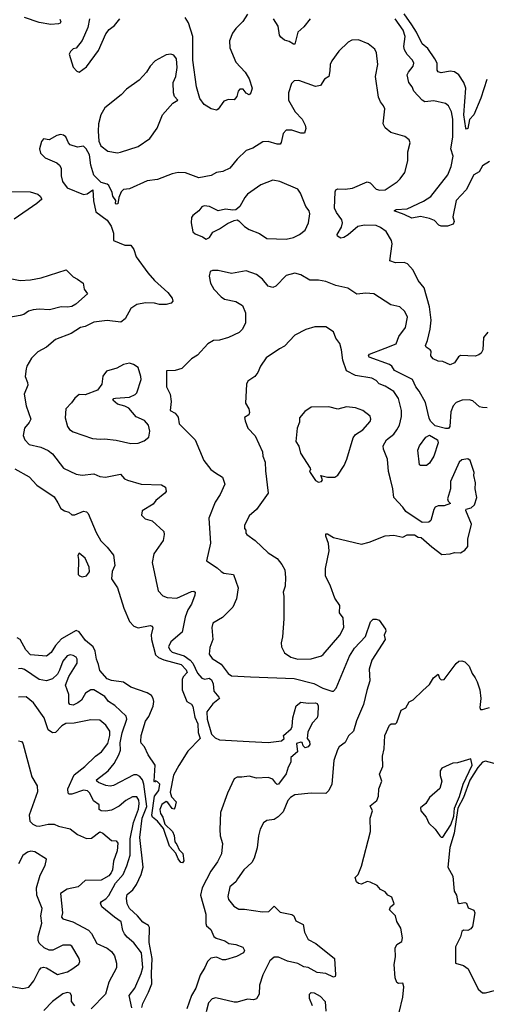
# Model space of a CAD drawing. Extents: x 1954678 to 2060275, y 904822 to 1016299.
# Tile 290 of 467: x 2007473 to 2010630, y 975006 to 981669. Entities that reach past the tile are written whole.
import ezdxf

# ---------------------------------------------------------------- set-up
doc = ezdxf.new("R2010")
doc.units = 0

msp = doc.modelspace()

# ---------------------------------------------------------------- linework, layer by layer
at = {"layer": '0CON20XD'}
for points in [[(2010634.4, 981265), (2010592.1, 981137.9), (2010545.8, 981025.8), (2010515.7, 980994.3), (2010505, 980933.8), (2010495, 980929.2), (2010490.6, 980935), (2010478.3, 981025), (2010492.1, 981205), (2010478.9, 981245), (2010445, 981296.7), (2010415, 981315.3), (2010385, 981320), (2010325, 981309.7), (2010305.4, 981315.4), (2010298.3, 981328.3), (2010296.5, 981375), (2010281.6, 981405), (2010233.3, 981475), (2010196.2, 981506.2), (2010158.6, 981585), (2010125.5, 981635), (2010075, 981709)], [(2007743.7, 981673.7), (2007750.5, 981655), (2007745.6, 981645), (2007735, 981641.1), (2007682.9, 981637.1), (2007605, 981649.6), (2007505.4, 981684.6)], [(2007945.7, 981675.7), (2007933.2, 981616.8), (2007895, 981528.8), (2007853.8, 981476.2), (2007835, 981471.2), (2007816.2, 981455), (2007808, 981435), (2007835, 981347.5), (2007860.5, 981320.5), (2007875, 981313.3)], [(2007875, 981313.3), (2007925, 981351.2), (2008005, 981461.2), (2008055, 981573.3), (2008078.3, 981601.7), (2008115, 981630), (2008150, 981675)], [(2009015, 981705.8), (2008982.7, 981657.3), (2008935, 981610), (2008913.1, 981576.9), (2008893.2, 981525), (2008895, 981478.8), (2008935, 981382.5), (2008998.1, 981315), (2009025, 981269.2), (2009045.5, 981205.5), (2009037.5, 981175), (2009025, 981161.2), (2009005, 981172), (2008985, 981198), (2008961.7, 981198.3), (2008951.2, 981185), (2008941.4, 981148.6), (2008924.1, 981125.9), (2008885, 981129.2), (2008855, 981117.5), (2008816.6, 981063.4), (2008805, 981057.3), (2008768.9, 981065), (2008721.8, 981095), (2008692.5, 981135), (2008668.5, 981215), (2008644.3, 981395), (2008645.2, 981555.2), (2008615, 981648.8), (2008592, 981685)], [(2009437.1, 981675), (2009395, 981620), (2009355.6, 981585), (2009335, 981503.8), (2009325, 981502.5), (2009295, 981521.4), (2009265, 981531.4), (2009240.6, 981550.6), (2009231.4, 981565), (2009222.2, 981625), (2009189.2, 981675)], [(2010650.6, 980709.4), (2010605, 980680.8), (2010580.9, 980639.1), (2010545, 980618.8), (2010492.9, 980517.1), (2010425.3, 980445), (2010404.2, 980335), (2010412.4, 980302.4), (2010405.6, 980285), (2010368.1, 980271.9), (2010325, 980272.1), (2010309.5, 980279.5), (2010279.5, 980309.5), (2010245.9, 980324.1), (2010185, 980336.5), (2010125, 980327.1), (2010075, 980350.5), (2010007.5, 980375), (2010020, 980385), (2010095, 980390), (2010205, 980441.5), (2010255, 980472.2), (2010370.7, 980619.3), (2010392.7, 980675), (2010405.5, 980744.5), (2010390.4, 980795), (2010404, 980875), (2010402.9, 980995), (2010394.6, 981045), (2010375, 981085.7), (2010355, 981102.2), (2010275, 981120.6), (2010213.1, 981113.1), (2010195, 981124.4), (2010138.9, 981185), (2010128.6, 981215), (2010105.5, 981245), (2010095.6, 981295), (2010102.5, 981315), (2010135.6, 981355), (2010140, 981375), (2010131.1, 981395), (2010093.9, 981433.9), (2010075.4, 981465), (2010071.8, 981488.2), (2010081, 981555), (2010068.6, 981598.6), (2010012.5, 981675)], [(2010640.8, 979555), (2010610.9, 979519.1), (2010605.6, 979435), (2010595, 979413.3), (2010579.7, 979400.3), (2010555, 979391.2), (2010455, 979396.2), (2010442.7, 979387.3), (2010415, 979346.2), (2010385, 979334.3), (2010335.7, 979355.7), (2010305, 979358), (2010270, 979375), (2010253.8, 979395), (2010256, 979425), (2010251.2, 979435), (2010223.2, 979453.2), (2010217.8, 979465), (2010232.4, 979497.6), (2010251.2, 979575), (2010256.2, 979635), (2010245.5, 979725), (2010210, 979855), (2010168.5, 979905), (2010134.3, 979975), (2010096.4, 980016.4), (2010075, 980025.6), (2010015.9, 980024.1), (2009977.9, 980037.9), (2009992.1, 980152.1), (2009988, 980175), (2009951.9, 980235), (2009915, 980263.8), (2009885, 980276.5), (2009805, 980277.8), (2009760.5, 980269.5), (2009695, 980213.5), (2009665, 980195.8), (2009645, 980191.2), (2009623.3, 980205), (2009620.8, 980215), (2009650.5, 980265), (2009657.1, 980295), (2009653.1, 980315), (2009615.4, 980365), (2009603.5, 980393.5), (2009606.7, 980505), (2009612.3, 980517.7), (2009625, 980525.6), (2009675, 980521.8), (2009725, 980528.9), (2009825, 980572.2), (2009845, 980564.3), (2009885, 980523.3), (2009910, 980515), (2009945, 980517.5), (2010027.9, 980572.1), (2010047.9, 980592.1), (2010079.2, 980635), (2010100, 980715), (2010098, 980775), (2010113.8, 980835), (2010108.8, 980855), (2010078.7, 980878.7), (2009985, 980906), (2009945, 980936.2), (2009932.2, 980965), (2009942.5, 981065), (2009935, 981086), (2009913.8, 981113.8), (2009900, 981145), (2009880.6, 981285), (2009895.8, 981365), (2009887.5, 981445), (2009875, 981468.8), (2009830, 981505), (2009765, 981533.8), (2009719.5, 981530.5), (2009695, 981516.2), (2009632.8, 981457.2), (2009585, 981391.2), (2009572.5, 981365), (2009572.3, 981322.3), (2009564.2, 981285.8), (2009534.3, 981265.7), (2009507.3, 981222.7), (2009475, 981218), (2009362.3, 981257.7), (2009330, 981255), (2009312.3, 981237.7), (2009290.8, 981175), (2009290.8, 981125), (2009336.7, 981045), (2009383.5, 980995), (2009404.5, 980955), (2009408.3, 980931.7), (2009398.8, 980901.2), (2009375, 980900.6), (2009315, 980921.5), (2009275, 980920.6), (2009255, 980900), (2009242.3, 980837.7), (2009235, 980826.7), (2009215, 980825.8), (2009155, 980844.4), (2009117.9, 980842.1), (2009049.3, 980800.7), (2009005, 980784), (2008944, 980725), (2008893.8, 980665), (2008848.3, 980641.7), (2008805, 980634.5), (2008768.8, 980615), (2008685, 980598.1), (2008595, 980632.9), (2008545, 980634.4), (2008505, 980626.4), (2008405, 980587.3), (2008335, 980578.1), (2008215.8, 980524.2), (2008175, 980520), (2008158.8, 980505), (2008142.5, 980465), (2008137, 980423), (2008125, 980420), (2008120, 980425), (2008122.5, 980445), (2008104.1, 980474.1), (2008099.5, 980499.5), (2008075, 980547.5), (2008065, 980556.7), (2008025, 980567.5), (2007975, 980616.7), (2007954.2, 980685), (2007944.1, 980754.1), (2007922.5, 980795), (2007905, 980812.5), (2007865, 980806.7), (2007815, 980823.3), (2007802, 980835), (2007785.6, 980875.6), (2007768.3, 980888.3), (2007748.3, 980891.7), (2007725, 980886), (2007673, 980857), (2007635, 980862.5), (2007620, 980845), (2007607.5, 980795), (2007613.3, 980765), (2007646.2, 980735), (2007725, 980699.4), (2007742.5, 980685), (2007752.5, 980665), (2007753.2, 980613.2), (2007761.4, 980575), (2007795, 980530.8), (2007905, 980485.8), (2007929.1, 980490.9), (2007968, 980518), (2007973, 980443), (2007988.3, 980368.3), (2008065, 980313.3), (2008092.7, 980272.7), (2008108, 980225), (2008106.7, 980175), (2008185, 980144.3), (2008225, 980143.8), (2008246, 980115), (2008260, 980065), (2008339.2, 979955), (2008385, 979904.3), (2008475, 979823.1), (2008504.3, 979785), (2008510, 979765), (2008498.2, 979751.8), (2008465, 979741.4), (2008418.3, 979741.7), (2008385, 979750), (2008325, 979752.2), (2008265, 979740.9), (2008224.4, 979715), (2008185.4, 979644.6), (2008156.9, 979623.1), (2008065, 979633.1), (2007975, 979621.8), (2007915, 979591.8), (2007883.8, 979585), (2007821.2, 979545), (2007715, 979505.8), (2007655, 979454), (2007595, 979422.5), (2007552.1, 979377.9), (2007521.2, 979325), (2007517, 979307), (2007510, 979255), (2007526.2, 979215), (2007528, 979195), (2007502, 979135), (2007515.8, 979055), (2007547.5, 978965), (2007537.5, 978942.5), (2007505, 978903.8), (2007496.5, 978855), (2007506.7, 978825), (2007535.8, 978795), (2007615, 978776.9), (2007665, 978754.4), (2007695, 978731.4), (2007770, 978635), (2007855, 978593.3), (2007895, 978586.5), (2007975, 978596.4), (2008015, 978578.6), (2008053.3, 978573.3), (2008155, 978593.3), (2008182.4, 978562.4), (2008202.3, 978552.3), (2008295, 978526.7), (2008432.1, 978522.1), (2008458.8, 978505), (2008463, 978477), (2008455.9, 978464.1), (2008395, 978416), (2008375, 978390.8), (2008302.5, 978345), (2008297.5, 978315), (2008322, 978292), (2008368.8, 978278.8), (2008448.6, 978205), (2008450.8, 978185), (2008442.5, 978145), (2008379.4, 978055), (2008370, 977995), (2008409.2, 977805), (2008440.9, 977770.9), (2008471.7, 977758.3)], [(2008135, 980767.1), (2008155, 980771.9), (2008275, 980810.9), (2008354.3, 980865), (2008402.9, 980935), (2008438, 981025), (2008508, 981105), (2008543.3, 981125), (2008519.7, 981149.7), (2008513.6, 981173.6), (2008511.2, 981245), (2008528.5, 981285), (2008537.9, 981345), (2008533.7, 981403.7), (2008515, 981429.4), (2008495, 981435.6), (2008465, 981431.4), (2008389.4, 981390.6), (2008354.6, 981355.4), (2008330, 981315), (2008280.9, 981259.1), (2008195, 981198.6), (2008158.4, 981161.6), (2008048.1, 981071.9), (2008021.8, 981025), (2008006.7, 980965), (2008002.8, 980915), (2008007.9, 980847.9), (2008022, 980815), (2008070, 980780), (2008135, 980767.1)], [(2008735, 980183.3), (2008757.5, 980195), (2008779.3, 980230.7), (2008825, 980253.3), (2008879.3, 980290.7), (2008925, 980311.2), (2008945, 980313.8), (2008955, 980308.8), (2008995, 980270.6), (2009025, 980249.2), (2009095, 980222.9), (2009145, 980187.5), (2009275, 980184.6), (2009324.7, 980195.3), (2009365, 980215.6), (2009404.3, 980245), (2009427.5, 980295), (2009436.7, 980355), (2009431.9, 980375), (2009409.4, 980405), (2009372.9, 980495), (2009355, 980521.2), (2009234.1, 980574.1), (2009185, 980584), (2009105, 980550.6), (2009015, 980488.6), (2008995.6, 980465), (2008963.3, 980405), (2008935, 980383.3), (2008915, 980380), (2008866.4, 980386.4), (2008815, 980376.7), (2008757.5, 980405), (2008720.5, 980409.5), (2008705, 980403.3), (2008683.9, 980376.1), (2008643.3, 980345), (2008635, 980330), (2008632.5, 980295), (2008644.5, 980234.5), (2008659.1, 980219.1), (2008710.7, 980200.7), (2008735, 980183.3)], [(2007405, 980505.6), (2007543.2, 980503.2), (2007595, 980488.6), (2007612, 980475), (2007623.3, 980455), (2007589.2, 980425), (2007435, 980318.5)], [(2007355, 979929.2), (2007475, 979903.6), (2007545, 979907.8), (2007618.3, 979921.7), (2007787.1, 979977.1), (2007835, 979928), (2007865, 979914), (2007902.5, 979885), (2007908.8, 979845), (2007931.2, 979815), (2007853.5, 979745), (2007825, 979728.6), (2007796.4, 979723.6), (2007754, 979726), (2007675, 979705.9), (2007605, 979709.4), (2007563.3, 979705), (2007533.1, 979696.9), (2007501.2, 979675), (2007475, 979666.5), (2007385, 979651.8)], [(2009944.7, 979445.3), (2010020, 979475), (2010039.2, 979525), (2010084.3, 979585), (2010096.7, 979655), (2010079.2, 979695), (2010044.2, 979725), (2009985, 979740.5), (2009870, 979815), (2009815, 979819.1), (2009755, 979810.8), (2009692.3, 979852.3), (2009611.1, 979871.1), (2009545, 979897.8), (2009495, 979906.9), (2009435, 979905.6), (2009375, 979942.5), (2009335, 979954.2), (2009275, 979938), (2009205, 979866.2), (2009185, 979856), (2009155, 979866), (2009115, 979912.5), (2009075, 979944.3), (2009005, 979969.5), (2008905, 979952), (2008815, 979972.5), (2008778.3, 979971.7), (2008762.5, 979965), (2008754.1, 979934.1), (2008764, 979885), (2008786.2, 979845), (2008835, 979792.9), (2008857.6, 979777.6), (2008935, 979762.9), (2008980.8, 979735), (2009000, 979685), (2009001.1, 979615), (2008977.8, 979572.2), (2008956.8, 979553.2), (2008885, 979517.5), (2008825, 979500), (2008785, 979498.8), (2008745, 979476.2), (2008675, 979398.8), (2008636.1, 979373.9), (2008570.7, 979309.3), (2008525, 979296.2), (2008467, 979293), (2008466.2, 979185), (2008490, 979135), (2008496.7, 979085), (2008490, 979025), (2008525.9, 979005.9), (2008545, 978980), (2008552, 978935), (2008660, 978825), (2008719.2, 978685), (2008766.2, 978625), (2008798.3, 978601.7), (2008845, 978573.3), (2008860.8, 978525), (2008829.1, 978455), (2008795.5, 978405), (2008753.1, 978295), (2008763, 978127), (2008737, 978007), (2008809.1, 977959.1), (2008835, 977933.8), (2008855, 977924.2), (2008918.8, 977915), (2008950.5, 977825), (2008940.2, 977749.8), (2008915.5, 977694.5), (2008845, 977624.2), (2008779.2, 977585), (2008772, 977555), (2008779.2, 977475), (2008758.8, 977421.2), (2008755.6, 977375), (2008774.3, 977345), (2008835, 977307.5), (2008884.2, 977245), (2008905, 977227.8), (2009035, 977222.8), (2009330.6, 977210.6), (2009462.4, 977177.6), (2009525, 977145.9), (2009585, 977124.3), (2009595, 977125.6), (2009613.5, 977145), (2009705, 977362.9), (2009738.9, 977415), (2009811.9, 977495), (2009846.7, 977595), (2009865, 977612.5), (2009885, 977613.3), (2009906.2, 977605), (2009947.5, 977545), (2009949.3, 977530.7), (2009940, 977505), (2009946, 977475), (2009855.4, 977334.6), (2009837.7, 977275), (2009842.2, 977195), (2009821.6, 977128.4), (2009800, 977035), (2009752.4, 976925), (2009731.9, 976855), (2009698.3, 976821.7), (2009675, 976776.7), (2009635, 976747.5), (2009622.7, 976727.3), (2009598, 976655), (2009584.2, 976495.8), (2009565, 976452.5), (2009545, 976433.3), (2009445, 976435.4), (2009335, 976424.3), (2009304.7, 976405), (2009286.7, 976385), (2009255, 976309.2), (2009221.4, 976275), (2009195, 976255.5), (2009145, 976249.5), (2009122.9, 976235), (2009099.8, 976190.2), (2009088.2, 976145), (2009080.5, 976065), (2009059.4, 975995), (2009042.9, 975965), (2008989.2, 975915), (2008946.9, 975855), (2008935, 975834.3), (2008895, 975801.2), (2008881.4, 975735), (2008886, 975715), (2008920.9, 975670.9), (2008955, 975650), (2008995, 975650.8), (2009115, 975631.1), (2009159.2, 975635), (2009195, 975669.6), (2009235, 975628.9), (2009314.6, 975614.6), (2009326.7, 975605), (2009341.7, 975571.7), (2009391.9, 975545), (2009398.8, 975495), (2009424.1, 975444.1), (2009477.1, 975417.1), (2009603.3, 975315), (2009610, 975205), (2009606.9, 975193.1), (2009595, 975190), (2009544.7, 975214.7), (2009485, 975222.2), (2009425, 975254.5), (2009395, 975259.1), (2009355, 975281.1), (2009285, 975298.7), (2009225, 975325.5), (2009195, 975324.5), (2009165, 975300), (2009116.9, 975205), (2009094.5, 975135), (2009093.5, 975075), (2009075, 975043.3), (2009055, 975036.5), (2009015, 975041.4), (2008945, 975020.8), (2008925, 975020.8), (2008799.5, 975050.5), (2008775, 975043.8), (2008750.6, 975015), (2008734.2, 974955)], [(2009355, 977342), (2009445, 977342.9), (2009515, 977364), (2009527, 977373), (2009640, 977505), (2009666.7, 977555), (2009661.3, 977621.3), (2009636.9, 977655), (2009638.6, 977705), (2009604.2, 977755), (2009576.7, 977835), (2009541.9, 977905), (2009542.9, 977955), (2009567.5, 978075), (2009562.5, 978125), (2009543.3, 978175), (2009545, 978190), (2009555, 978190), (2009595, 978164), (2009785, 978120), (2009837.3, 978132.7), (2009945, 978176.7), (2010005, 978180), (2010065, 978166.7), (2010095, 978183.3), (2010145, 978182.5), (2010168.3, 978168.3), (2010190, 978165), (2010260.7, 978100.7), (2010329.5, 978049.5), (2010386.1, 978053.9), (2010415, 978063.3), (2010455, 978060.8), (2010485, 978080), (2010504.2, 978105), (2010505.7, 978154.3), (2010530, 978255), (2010491.7, 978348.3), (2010494.4, 978355.6), (2010526.7, 978365), (2010550, 978385), (2010566.7, 978435), (2010553.8, 978495), (2010556, 978535), (2010546.2, 978585), (2010548, 978605), (2010521.2, 978685), (2010505, 978696.2), (2010465, 978690), (2010446, 978675), (2010387.5, 978545), (2010386.9, 978495), (2010367.5, 978427.5), (2010371.9, 978411.9), (2010387.5, 978395), (2010345, 978378.9), (2010305, 978380), (2010285, 978369.2), (2010275.7, 978355), (2010255, 978280), (2010241.7, 978268.3), (2010195, 978266.7), (2010085, 978340), (2010065, 978370), (2010004, 978435), (2009997.5, 978495), (2009980.8, 978559.2), (2009967.6, 978612.4), (2009961.9, 978695), (2009935, 978763.3), (2009932.5, 978785), (2009954.6, 978825), (2010003.3, 978865), (2010025, 978894.3), (2010043.5, 978925), (2010056.9, 978983.1), (2010056.5, 979025), (2010036.9, 979105), (2010004.1, 979154.1), (2009945, 979190), (2009905.8, 979205), (2009885, 979226.7), (2009855, 979243.9), (2009745, 979260.6), (2009683, 979293), (2009658.8, 979365), (2009650.6, 979435), (2009638, 979478), (2009612, 979515), (2009595, 979556.7), (2009545, 979590), (2009470.5, 979589.5), (2009408.3, 979571.7), (2009335, 979534), (2009265, 979459.2), (2009231.7, 979441.7), (2009139.4, 979380.6), (2009102.9, 979325), (2009085, 979280.8), (2009064, 979255), (2009017.3, 979222.7), (2009007.3, 979202.7), (2009000, 979075), (2009022.5, 979035), (2009028.3, 979011.7), (2009023.3, 978995), (2008994.1, 978975.9), (2008997.5, 978955), (2009015.8, 978905), (2009065, 978853.3), (2009116, 978745), (2009117.5, 978715), (2009134.4, 978675), (2009135.7, 978615), (2009154.1, 978465.9), (2009075, 978353.3), (2009025, 978312.5), (2008994.3, 978245.7), (2008993.8, 978225), (2009002.5, 978215), (2009003.3, 978195), (2009010, 978185), (2009066.7, 978145), (2009155, 978061.2), (2009215, 978022), (2009246.7, 977983.3), (2009267.8, 977945), (2009271.9, 977895), (2009269.2, 977835), (2009256, 977795), (2009260.8, 977765), (2009259.2, 977615), (2009251.7, 977491.7), (2009241.7, 977451.7), (2009243.8, 977425), (2009264.3, 977384.3), (2009307.5, 977355), (2009355, 977342)], [(2010635, 979041.9), (2010604.4, 979044.4), (2010585, 979050), (2010538.7, 979088.7), (2010515, 979097.1), (2010465.6, 979094.4), (2010425, 979079.5), (2010405, 979055.8), (2010391.1, 979015), (2010382.5, 978915), (2010375, 978903.1), (2010355, 978902.1), (2010285, 978920), (2010253.2, 978953.2), (2010243.1, 978973.1), (2010217.9, 979077.9), (2010176.4, 979155), (2010153.7, 979183.7), (2010130, 979235), (2010009.2, 979295), (2009991.5, 979325), (2009975.6, 979335), (2009836.7, 979385), (2009834, 979395), (2009840, 979405), (2009944.7, 979445.3)], [(2008225, 978801.8), (2008275, 978804.4), (2008315, 978818), (2008345.5, 978844.5), (2008352.5, 978885), (2008343.8, 978925), (2008316.9, 978956.9), (2008260.5, 978980.5), (2008210.3, 979040.3), (2008185, 979054), (2008135, 979067.5), (2008103.3, 979095), (2008110, 979105), (2008121.7, 979108.3), (2008215, 979113.8), (2008255, 979133.3), (2008266, 979145), (2008293.8, 979235), (2008292, 979255), (2008273.8, 979315), (2008243.8, 979335), (2008215.9, 979344.1), (2008174.2, 979335.8), (2008130, 979310), (2008059.5, 979290.5), (2008035, 979257.5), (2008027.9, 979202.1), (2007998.3, 979161.7), (2007915, 979130), (2007875, 979133.3), (2007845, 979107.5), (2007824, 979076), (2007784.3, 979035), (2007780, 978975), (2007796, 978915), (2007808.8, 978895), (2007835, 978880), (2007965, 978835.7), (2008020, 978830), (2008047.4, 978832.6), (2008125, 978824.7), (2008225, 978801.8)], [(2009495, 978540), (2009515, 978543.3), (2009522.5, 978555), (2009510, 978585), (2009555, 978573.8), (2009605, 978573.3), (2009625, 978587.5), (2009668.3, 978651.7), (2009686.7, 978695), (2009729.5, 978840.5), (2009745, 978862.5), (2009795, 978893.3), (2009845, 978950), (2009849.2, 978965), (2009844.3, 978985), (2009795.4, 979025.4), (2009745, 979042), (2009685, 979048.8), (2009625, 979033.3), (2009565, 979048.8), (2009445, 979047.5), (2009402.3, 979017.7), (2009366.7, 978975), (2009366.2, 978945), (2009351.2, 978905), (2009342, 978815), (2009362.5, 978782.5), (2009372.5, 978735), (2009437.5, 978635), (2009440, 978625), (2009433.3, 978616.7), (2009437.5, 978605), (2009475, 978551.2), (2009495, 978540)], [(2010185, 978651.2), (2010177.5, 978657.5), (2010166.7, 978755), (2010178.9, 978785), (2010220.9, 978845), (2010245, 978856.8), (2010299.2, 978825), (2010303.8, 978805), (2010275, 978714.3), (2010245, 978667.5), (2010225, 978652.5), (2010185, 978651.2)], [(2007440.5, 978630.5), (2007538, 978575), (2007589.1, 978519.1), (2007705, 978441.2), (2007730.5, 978400.5), (2007751.7, 978361.7), (2007775.6, 978345.6), (2007805, 978336), (2007825, 978317.5), (2007845, 978318.6), (2007905, 978343.1), (2007925, 978338.6), (2007935, 978328), (2007989.3, 978199.3), (2008021.8, 978141.8), (2008065, 978100.6), (2008108.6, 978045), (2008115.8, 977975), (2008098, 977935), (2008092.9, 977885), (2008135.3, 977825.3), (2008176.9, 977686.9), (2008215, 977596.7), (2008244.4, 977565), (2008275, 977554.6), (2008355, 977568.9), (2008370, 977565), (2008374.2, 977554.2), (2008363.5, 977506.5), (2008364.1, 977475), (2008391.5, 977371.5), (2008413.1, 977353.1), (2008447.2, 977337.2), (2008565, 977306), (2008599.4, 977269.4), (2008605, 977250.6), (2008578.3, 977221.7), (2008571.4, 977205), (2008572.8, 977135), (2008604.3, 977054.3), (2008635, 977036), (2008645, 977021.1), (2008658.8, 976948.8), (2008678.4, 976905), (2008681.5, 976845), (2008694.3, 976805), (2008611.6, 976718.4), (2008548.5, 976621.5), (2008514.4, 976555.6), (2008491.7, 976441.7), (2008499.5, 976409.5), (2008530.6, 976375), (2008523.6, 976336.4), (2008515, 976327.5), (2008505, 976330), (2008475, 976372.5), (2008465, 976377.5), (2008435, 976357.5), (2008421.5, 976325), (2008425, 976296.2), (2008441.2, 976271.2), (2008453.8, 976223.8), (2008507.3, 976175), (2008518.8, 976148.8), (2008521.8, 976105), (2008537.1, 976087.1), (2008551.1, 976051.1), (2008575.9, 976025.9), (2008582.5, 975977.5), (2008575, 975963.8), (2008564, 975965), (2008545, 975991.2), (2008529.7, 976029.7), (2008487.5, 976075), (2008446.2, 976196.2), (2008405, 976244.3), (2008371.7, 976271.7), (2008367.8, 976285), (2008385.3, 976414.7), (2008415, 976453.8), (2008420, 976495), (2008405, 976512.5), (2008392.5, 976517.5), (2008385, 976510), (2008382.5, 976515), (2008390, 976625), (2008341.2, 976695), (2008317.7, 976747.7), (2008295, 976772.5), (2008292, 976785), (2008293.8, 976825), (2008325, 976922.5), (2008346.8, 976953.2), (2008376.3, 977023.7), (2008380.6, 977055), (2008375.6, 977075), (2008364.3, 977095), (2008335, 977114.5), (2008225, 977152.5), (2008175, 977185.4), (2008095, 977197.9), (2008065, 977208.2), (2008014.3, 977265), (2008005.5, 977305.5), (2007992.1, 977342.1), (2007983.9, 977395), (2007970, 977425), (2007917.8, 977467.8), (2007875, 977525.8), (2007855, 977535.3), (2007755, 977479), (2007715.2, 977435), (2007685, 977387.1), (2007655, 977361.8), (2007545, 977372), (2007515, 977404.6), (2007475.2, 977475.2), (2007455, 977485.2)], [(2007895, 977898.6), (2007925, 977904.4), (2007945, 977932.5), (2007943.3, 977965), (2007915.5, 978025.5), (2007875, 978060), (2007866.4, 978043.6), (2007870.8, 978015), (2007868, 977915), (2007876.7, 977905), (2007895, 977898.6)], [(2008471.7, 977758.3), (2008535, 977754.6), (2008635, 977800.6), (2008651.2, 977801.2), (2008660, 977795), (2008658.1, 977775), (2008635, 977714), (2008610.7, 977675), (2008592.7, 977625), (2008571.1, 977525), (2008495, 977458.6), (2008480, 977425), (2008487.9, 977405), (2008505, 977388.9), (2008585, 977363.5), (2008627, 977335), (2008644, 977314), (2008675, 977247.9), (2008705, 977212.5), (2008725, 977206.2), (2008755, 977214), (2008771.7, 977201.7), (2008781.4, 977175), (2008785.7, 977125), (2008821.2, 977085), (2008823.8, 977075), (2008780, 977040), (2008740, 976985), (2008742.3, 976935), (2008771.2, 976835), (2008795, 976809.7), (2008825, 976795.9), (2009025.4, 976785.4), (2009155, 976778.5), (2009245, 976790), (2009262.5, 976805), (2009256.7, 976825), (2009309.3, 976870.7), (2009317.5, 976885), (2009321.2, 976945), (2009343.3, 977025), (2009375, 977050), (2009425, 977042.9), (2009475, 977045.3), (2009485, 977040.6), (2009492.2, 977025), (2009491.1, 976965), (2009485, 976944.2), (2009452.6, 976907.4), (2009423.1, 976846.9), (2009418, 976805), (2009434.5, 976784.5), (2009435.3, 976765), (2009425, 976747.5), (2009405, 976742), (2009391.9, 976755), (2009385, 976777.5), (2009375, 976780), (2009345, 976770), (2009353.6, 976715), (2009306.7, 976675), (2009307.5, 976645), (2009289.1, 976610.9), (2009275, 976566.2), (2009225, 976496), (2009215, 976494.3), (2009205, 976502), (2009185, 976530), (2009155, 976540), (2009075, 976536), (2009025, 976550), (2008975, 976542), (2008945, 976544), (2008925, 976532), (2008878.2, 976435), (2008832.6, 976305), (2008828, 976188), (2008829.5, 976145), (2008844, 976095), (2008838.8, 976025), (2008810.3, 975969.7), (2008765, 975906.8), (2008708.3, 975795), (2008697, 975745), (2008733.3, 975616.7), (2008731.7, 975551.7), (2008737.9, 975537.9), (2008765, 975512), (2008787.5, 975465), (2008803.1, 975453.1), (2008860, 975435), (2008887, 975417), (2008935, 975409.5), (2008982.7, 975392.7), (2008995, 975370), (2008986.2, 975355), (2008940.5, 975329.5), (2008865, 975307.3), (2008845, 975307.1), (2008805, 975325.4), (2008765, 975317.1), (2008743.4, 975296.6), (2008726.1, 975253.9), (2008695, 975202.5), (2008664.5, 975115.5), (2008634.5, 975065.5), (2008603.9, 974975)], [(2008298.3, 974985), (2008305, 975011.6), (2008345, 975089.1), (2008366, 975145), (2008364.4, 975214.4), (2008369.1, 975315), (2008348.7, 975425), (2008351.6, 975525), (2008345, 975538.5), (2008305, 975562.7), (2008270.8, 975605), (2008215.4, 975655), (2008200.4, 975685), (2008195.6, 975725), (2008200.2, 975749.8), (2008239.1, 975780.9), (2008264.1, 975815.9), (2008294.2, 975885), (2008308.4, 975935), (2008285.4, 976135), (2008301.4, 976265), (2008333.9, 976345), (2008312, 976495), (2008303, 976525), (2008286.8, 976546.8), (2008265, 976557.8), (2008245, 976559.3), (2008107.6, 976487.6), (2008085, 976482.7), (2008055, 976486.4), (2008005, 976507.5), (2007994.5, 976515), (2007993.5, 976525), (2008071.8, 976585), (2008111.8, 976635), (2008142.7, 976695), (2008154.4, 976725.6), (2008153.1, 976775), (2008166.5, 976843.5), (2008196.8, 976935), (2008193.6, 976955), (2008117.3, 977027.3), (2008073.1, 977055), (2008048.7, 977088.7), (2007975, 977134.4), (2007955, 977134.4), (2007918.5, 977111.5), (2007890, 977065), (2007865.5, 977045), (2007835, 977030.9), (2007811.5, 977035), (2007804.5, 977045), (2007805, 977102.5), (2007782.2, 977165), (2007805.5, 977225), (2007861.1, 977315), (2007861.4, 977341.4), (2007853.8, 977355), (2007835, 977365.7), (2007815, 977370), (2007795, 977364.3), (2007765, 977327.1), (2007743.1, 977266.9), (2007729.3, 977240.7), (2007695, 977208.5), (2007655, 977193.9), (2007605, 977204.6), (2007505, 977271.5), (2007485, 977279.1), (2007465, 977275.5)], [(2010039.4, 974950.6), (2010065.4, 975055), (2010071.2, 975125), (2010065, 975150), (2010035, 975146.7), (2010025, 975153.3), (2010013.8, 975185), (2010006, 975275), (2010016.1, 975326.1), (2010012.5, 975385), (2010025, 975411.2), (2010058.3, 975431.7), (2010063.1, 975455), (2010050.9, 975520.9), (2010025.4, 975565.4), (2010015.5, 975605.5), (2009975.8, 975645), (2009981.2, 975665), (2010007.1, 975685), (2009991.7, 975731.7), (2009963.9, 975743.9), (2009945, 975767.5), (2009915, 975782.5), (2009890.7, 975810.7), (2009845, 975833.3), (2009825, 975836.7), (2009785, 975820), (2009765, 975822.5), (2009752.5, 975835), (2009742.5, 975865), (2009763.3, 975885), (2009785, 975940), (2009846.2, 976175), (2009843.3, 976265), (2009860, 976315), (2009845, 976350), (2009890, 976385), (2009900, 976415), (2009903.3, 976465), (2009923.8, 976515), (2009907.3, 976562.7), (2009930, 976615), (2009926.7, 976685), (2009939.2, 976735), (2009944, 976825), (2009976.1, 976893.9), (2009987, 976903), (2010015, 976903.3), (2010025, 976912.5), (2010055, 976997.5), (2010085, 977012.5), (2010108.3, 977051.7), (2010135, 977066.7), (2010199.5, 977130.5), (2010245, 977170), (2010273.8, 977215), (2010305, 977240), (2010313.9, 977213.9), (2010325, 977202.5), (2010345, 977203.8), (2010425, 977313.1), (2010445, 977328.1), (2010465, 977329.4), (2010485, 977323.8), (2010515, 977293.3), (2010534, 977245), (2010555.7, 977215.7), (2010567.3, 977187.3), (2010586.2, 977135), (2010592, 977075), (2010586.7, 977015), (2010591.7, 977001.7), (2010605, 977000), (2010652.5, 977015)], [(2008231.4, 974981.4), (2008212.7, 975065), (2008251.5, 975115), (2008295.4, 975214.6), (2008306.2, 975255), (2008297.5, 975355), (2008245, 975422), (2008199.6, 975459.6), (2008182.1, 975482.1), (2008171.5, 975505), (2008160, 975565), (2008115.4, 975595.4), (2008028.5, 975665), (2008020.4, 975689.6), (2008027.3, 975702.7), (2008055, 975720), (2008075, 975743.2), (2008120.3, 975825), (2008172.6, 975885), (2008196.9, 975943.1), (2008220, 976015), (2008221.4, 976125), (2008243.4, 976236.6), (2008276, 976326), (2008281.5, 976365), (2008278.2, 976388.2), (2008265, 976409.1), (2008235, 976409.2), (2008190, 976385), (2008145, 976346), (2008095, 976318.9), (2008055, 976312.5), (2008025, 976315.4), (2008010.4, 976325), (2008010, 976355), (2007972.2, 976382.2), (2007948.2, 976435), (2007930.9, 976450.9), (2007905, 976455.3), (2007825, 976427.8), (2007808.3, 976428.3), (2007800, 976435), (2007799.5, 976465), (2007841, 976559), (2007913.3, 976615), (2007985.5, 976685), (2008026.2, 976713.8), (2008070.1, 976769.9), (2008082.7, 976825), (2008081.8, 976855), (2008056.7, 976895), (2008015, 976928.5), (2007955, 976930.6), (2007841.3, 976908.7), (2007785, 976907.2), (2007758.5, 976891.5), (2007715, 976845.6), (2007695, 976842.9), (2007665, 976863.8), (2007637.5, 976945), (2007566, 977045), (2007515.9, 977085.9), (2007465, 977085.5)], [(2007465, 976789.2), (2007484.4, 976784.4), (2007495, 976772), (2007555.7, 976545), (2007591.2, 976485), (2007593.6, 976443.6), (2007536, 976285), (2007541.5, 976245), (2007560.6, 976225), (2007585, 976213.3), (2007605, 976211.8), (2007665, 976223.8), (2007705, 976224.4), (2007735, 976211.4), (2007815, 976194.2), (2007864.6, 976154.6), (2007925, 976127.8), (2007959.8, 976130.2), (2008015, 976172.5), (2008035, 976162.9), (2008093.8, 976115), (2008125, 976112), (2008137, 976097), (2008133.1, 976045), (2008108.6, 975975), (2008099.8, 975915), (2008091.8, 975895), (2008075, 975876.4), (2008023.4, 975846.6), (2007916.6, 975843.4), (2007868.3, 975801.7), (2007793.9, 975786.1), (2007750, 975755), (2007761.4, 975625), (2007756.7, 975595), (2007765, 975584), (2007832, 975565), (2007938.1, 975508.1), (2007958.1, 975485), (2007995, 975417.5), (2008065, 975386.7), (2008093.5, 975363.5), (2008113.6, 975335), (2008127.3, 975285), (2008128.1, 975251.9), (2008076.5, 975155), (2008053.8, 975075), (2007955.9, 974974.1)], [(2010335, 976136.7), (2010389.7, 976220.3), (2010410.3, 976279.7), (2010415, 976332.5), (2010448.9, 976411.1), (2010472.8, 976495), (2010533.8, 976625), (2010525, 976666.7), (2010435, 976640), (2010402.7, 976637.3), (2010330, 976605), (2010317.5, 976585), (2010316.7, 976555), (2010328, 976515), (2010315, 976466.7), (2010246.2, 976405), (2010220, 976365), (2010184.6, 976335.4), (2010187.1, 976315), (2010222.9, 976272.9), (2010240.9, 976230.9), (2010285, 976191.2), (2010315, 976146.7), (2010325, 976136.7), (2010335, 976136.7)], [(2010708.5, 976628.5), (2010625, 976651.8), (2010605, 976645.5), (2010571.9, 976608.1), (2010517.5, 976522.5), (2010475, 976406.2), (2010436.9, 976333.1), (2010411.6, 976165), (2010383.2, 976066.8), (2010368.6, 975935), (2010404.1, 975874.1), (2010411.7, 975771.7), (2010427.5, 975745), (2010437.5, 975695), (2010447, 975687), (2010485, 975693.8), (2010495, 975690), (2010508.3, 975658.3), (2010545, 975643.3), (2010552, 975625), (2010537.7, 975532.3), (2010525, 975516.7), (2010505, 975506.2), (2010475, 975506.7), (2010465, 975498.8), (2010455, 975462.5), (2010421.4, 975395), (2010422.5, 975285), (2010475, 975268.8), (2010506.8, 975246.8), (2010575, 975107.5), (2010605, 975084.4), (2010625, 975083.6), (2010685, 975099.4)], [(2007416.8, 975126.8), (2007495, 975112), (2007535, 975122.5), (2007568.9, 975165), (2007605, 975238), (2007617.6, 975252.4), (2007635, 975257.1), (2007655, 975252), (2007727.8, 975207.8), (2007796, 975225), (2007825.7, 975244.3), (2007873.2, 975276.8), (2007880, 975295), (2007875.6, 975315), (2007825, 975398.6), (2007815, 975405.5), (2007765, 975405.5), (2007697.3, 975372.7), (2007671.5, 975371.5), (2007638.2, 975388.2), (2007605, 975420), (2007597.5, 975437.5), (2007598, 975465), (2007623.5, 975555), (2007616, 975604), (2007626, 975655), (2007588.1, 975745), (2007586.3, 975795), (2007610.6, 975879.4), (2007644.2, 975945), (2007655, 975987.5), (2007575, 976038.6), (2007547.7, 976042.3), (2007525, 976036.2), (2007495, 976013.8), (2007465, 975955.8)], [(2007845, 974996), (2007824.4, 975025), (2007824.4, 975065), (2007815, 975081.4), (2007795, 975085.4), (2007765, 975077.6), (2007695.4, 975025), (2007636.5, 974965)], [(2009454.2, 974995), (2009432.9, 975045), (2009434.7, 975075.3), (2009444.5, 975085.5), (2009465, 975084), (2009505, 975062), (2009538.8, 975025), (2009545, 974960)]]:
    msp.add_lwpolyline(points, dxfattribs=at)

doc.saveas('drawing.dxf')
